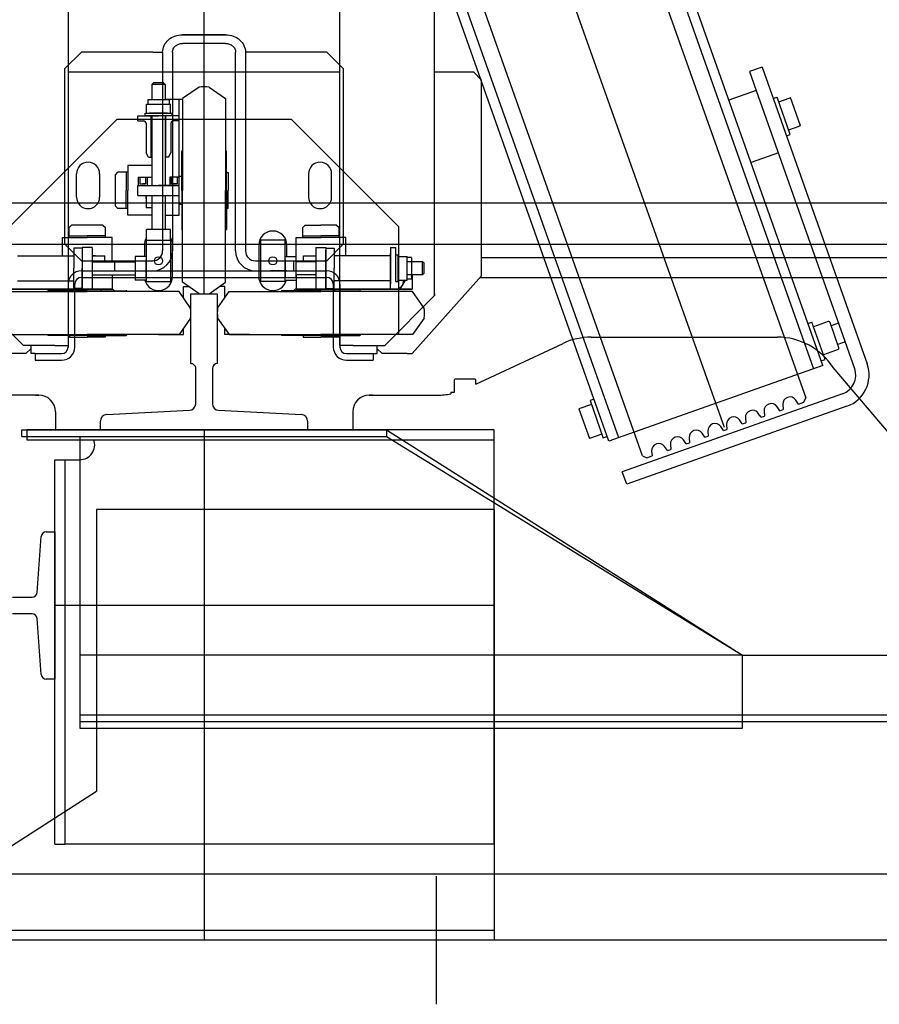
# Model space of a CAD drawing. Header units: millimetres. Extents: x 373037 to 682063, y 76092 to 274210.
# Tile 261 of 552: x 670935 to 671454, y 263791 to 264385. Entities that reach past the tile are written whole.
import ezdxf

# ---------------------------------------------------------------- set-up
doc = ezdxf.new("R2010")
doc.units = ezdxf.units.MM
doc.header["$LTSCALE"] = 100
doc.layers.add('PUDORYS', color=253, linetype='CONTINUOUS')

msp = doc.modelspace()

# ---------------------------------------------------------------- linework, layer by layer
at = {"layer": 'PUDORYS', "color": 252, "true_color": 0x939598}
for p, q in [((671360.6, 264139.17), (670731.55, 265909.74)), ((670964.64, 265860.65), (670964.64, 264187.65)), ((671128.64, 264188.65), (671128.64, 265860.65)), ((671046.64, 264219.65), (671046.64, 265829.65)), ((671046.64, 264274.65), (671046.64, 265774.65)), ((671185.64, 264218.65), (671185.64, 265704.65)), ((671296.86, 264132.84), (670793.11, 265552.12)), ((671380.03, 264289.57), (671251.58, 264652.51)), ((671250.88, 264243.86), (671122.43, 264606.8)), ((671299.97, 264497.79), (671414.42, 264174.44)), ((671299.42, 264467.93), (671409.74, 264156.92)), ((671311.26, 264121.98), (671200.93, 264432.99)), ((671033.64, 264376.11), (671059.64, 264376.11)), ((671059.64, 264376.11), (671033.64, 264376.11)), ((671059.64, 264370.88), (671033.64, 264370.88)), ((670962.64, 264355.65), (670972.64, 264365.65)), ((671015.64, 264365.65), (670972.64, 264365.65)), ((671015.64, 264365.65), (671021.64, 264365.65)), ((671021.64, 264365.65), (671021.64, 264245.65)), ((671027.64, 264365.65), (671027.64, 264245.65)), ((671065.64, 264245.65), (671065.64, 264365.65)), ((671120.64, 264365.65), (671071.64, 264365.65)), ((671071.64, 264365.65), (671071.64, 264245.65)), ((671120.64, 264365.65), (671130.64, 264355.65)), ((670962.64, 264249.65), (670962.64, 264355.65)), ((670964.64, 264353.65), (671128.64, 264353.65)), ((671130.64, 264355.65), (671130.64, 264249.65)), ((671185.64, 264353.65), (671209.14, 264353.65)), ((671209.14, 264353.65), (671214.14, 264348.65)), ((671383.38, 264356.52), (671375.84, 264353.85)), ((671375.84, 264353.85), (671379.85, 264342.54)), ((671383.38, 264356.52), (671446.78, 264177.41)), ((671016.14, 264347.15), (671015.14, 264346.15)), ((671022.14, 264347.15), (671016.14, 264347.15)), ((671023.14, 264346.15), (671022.14, 264347.15)), ((671214.14, 264230.65), (671214.14, 264348.65)), ((671015.14, 264346.15), (671015.14, 264336.75)), ((671023.14, 264346.15), (671015.14, 264346.15)), ((671023.14, 264346.15), (671023.14, 264336.75)), ((671043.64, 264344.54), (671033.64, 264337.54)), ((671049.64, 264344.54), (671059.64, 264337.54)), ((671379.85, 264342.54), (671363.35, 264336.7)), ((671379.85, 264342.54), (671439.24, 264174.74)), ((671025.64, 264336.75), (671012.64, 264336.75)), ((671012.64, 264336.75), (671012.64, 264334.25)), ((671023.14, 264337.15), (671031.64, 264337.15)), ((671023.14, 264337.15), (671033.64, 264337.15)), ((671025.64, 264336.75), (671025.64, 264334.25)), ((671031.64, 264324.15), (671031.64, 264337.15)), ((671033.64, 264337.54), (671033.64, 264282.15)), ((671059.64, 264337.54), (671059.64, 264282.15)), ((671390.06, 264337.67), (671392.41, 264338.5)), ((671400.42, 264315.88), (671392.41, 264338.5)), ((671393.42, 264335.68), (671399.73, 264337.91)), ((671399.73, 264337.91), (671400.49, 264338.18)), ((671406.49, 264321.21), (671400.49, 264338.18)), ((671011.14, 264328.75), (671027.14, 264328.75)), ((671011.14, 264327.15), (671011.14, 264328.75)), ((671011.95, 264334.25), (671026.33, 264334.25)), ((671011.95, 264328.75), (671011.95, 264334.25)), ((671024.53, 264328.75), (671013.75, 264328.75)), ((671026.33, 264328.75), (671026.33, 264334.25)), ((671027.14, 264328.75), (671027.14, 264327.15)), ((670929.14, 264260.15), (670994.14, 264325.15)), ((670994.14, 264325.15), (671099.14, 264325.15)), ((671006.64, 264327.15), (671019.14, 264327.15)), ((671006.64, 264324.15), (671006.64, 264327.15)), ((671006.64, 264324.15), (671010.14, 264324.15)), ((671009.85, 264324.14), (671010.78, 264324.01)), ((671027.14, 264327.15), (671011.14, 264327.15)), ((671011.64, 264322.65), (671011.64, 264304.75)), ((671014.64, 264302.15), (671014.64, 264327.15)), ((671015.14, 264327.15), (671015.14, 264285.15)), ((671026.64, 264327.15), (671019.14, 264327.15)), ((671031.64, 264327.15), (671019.14, 264327.15)), ((671026.64, 264327.15), (671022.14, 264327.15)), ((671023.14, 264327.15), (671023.14, 264285.15)), ((671023.64, 264302.15), (671023.64, 264327.15)), ((671026.64, 264322.65), (671026.64, 264304.75)), ((671031.64, 264324.15), (671028.14, 264324.15)), ((671031.64, 264267.15), (671031.64, 264325.81)), ((671164.14, 264260.15), (671099.14, 264325.15)), ((671399.42, 264318.71), (671405.73, 264320.94)), ((671406.49, 264321.21), (671405.73, 264320.94)), ((671398.07, 264315.05), (671400.42, 264315.88)), ((671013.14, 264302.15), (671011.64, 264304.75)), ((671025.14, 264302.15), (671026.64, 264304.75)), ((671033.14, 264282.15), (671033.14, 264305.65)), ((671060.14, 264282.15), (671060.14, 264305.65)), ((671393.19, 264304.83), (671376.7, 264299)), ((671013.14, 264302.15), (671015.14, 264302.15)), ((671025.14, 264302.15), (671023.14, 264302.15)), ((670993.14, 264291.64), (670994.61, 264293.1)), ((671000.64, 264293.1), (670994.61, 264293.1)), ((670999.64, 264293.1), (670999.64, 264282.15)), ((671000.64, 264297.15), (671000.64, 264282.15)), ((671015.14, 264297.15), (671000.64, 264297.15)), ((671000.64, 264293.1), (671000.64, 264282.15)), ((671060.14, 264292.9), (671061.14, 264292.9)), ((671061.14, 264292.9), (671061.14, 264282.15)), ((670969.64, 264278.15), (670969.64, 264292.15)), ((670983.64, 264292.15), (670983.64, 264278.15)), ((670993.14, 264272.67), (670993.14, 264291.64)), ((671006.89, 264290.15), (671015.14, 264290.15)), ((671006.89, 264290.15), (671006.89, 264285.15)), ((671007.89, 264290.15), (671007.89, 264286.15)), ((671011.39, 264290.15), (671011.39, 264286.15)), ((671012.39, 264290.15), (671012.39, 264285.15)), ((671031.64, 264290.15), (671025.89, 264290.15)), ((671025.89, 264290.15), (671025.89, 264285.15)), ((671026.89, 264290.15), (671026.89, 264286.15)), ((671030.39, 264290.15), (671030.39, 264286.15)), ((671031.39, 264290.15), (671031.39, 264285.15)), ((671031.39, 264290.15), (671031.39, 264285.15)), ((671031.64, 264273.65), (671031.64, 264290.65)), ((671033.14, 264290.65), (671031.64, 264290.65)), ((671109.64, 264292.15), (671109.64, 264278.15)), ((671123.64, 264278.15), (671123.64, 264292.15)), ((671420.07, 264176.45), (671380.03, 264289.57)), ((670999.64, 264271.2), (670999.64, 264282.15)), ((671000.64, 264267.15), (671000.64, 264282.15)), ((671000.64, 264271.2), (671000.64, 264282.15)), ((671006.64, 264285.15), (671031.64, 264285.15)), ((671006.64, 264279.15), (671006.64, 264285.15)), ((671006.89, 264285.15), (671019.14, 264285.15)), ((671007.89, 264286.15), (671011.39, 264286.15)), ((671011.39, 264286.15), (671009.64, 264286.15)), ((671031.39, 264285.15), (671019.14, 264285.15)), ((671030.14, 264286.15), (671026.89, 264286.15)), ((671030.39, 264286.15), (671026.89, 264286.15)), ((671033.14, 264282.15), (671033.14, 264258.65)), ((671033.64, 264226.77), (671033.64, 264282.15)), ((671059.64, 264226.77), (671059.64, 264282.15)), ((671060.14, 264282.15), (671060.14, 264258.65)), ((671061.14, 264271.4), (671061.14, 264282.15)), ((671006.64, 264279.15), (671031.64, 264279.15)), ((671011.64, 264277.15), (671011.64, 264279.15)), ((671011.64, 264279.15), (671011.64, 264271.6)), ((671015.14, 264279.15), (671015.14, 264258.66)), ((671023.14, 264279.15), (671023.14, 264258.66)), ((670121.64, 264274.65), (671771.64, 264274.65)), ((670993.14, 264272.67), (670994.61, 264271.2)), ((671000.64, 264271.2), (670994.61, 264271.2)), ((671015.14, 264271.6), (671011.64, 264271.6)), ((671033.14, 264273.65), (671031.64, 264273.65)), ((671060.14, 264271.4), (671061.14, 264271.4)), ((671015.14, 264267.15), (671000.64, 264267.15)), ((671023.14, 264267.15), (671031.64, 264267.15)), ((670966.66, 264261.15), (670965.19, 264259.69)), ((670965.19, 264253.65), (670965.19, 264259.69)), ((670985.62, 264261.15), (670966.66, 264261.15)), ((670985.62, 264261.15), (670987.09, 264259.69)), ((670987.09, 264253.65), (670987.09, 264259.69)), ((671026.32, 264258.66), (671011.94, 264258.66)), ((671011.94, 264252.15), (671011.94, 264258.66)), ((671026.32, 264252.15), (671026.32, 264258.66)), ((671107.66, 264261.15), (671106.19, 264259.69)), ((671106.19, 264253.65), (671106.19, 264259.69)), ((671107.66, 264261.15), (671117.14, 264261.15)), ((671126.62, 264261.15), (671117.14, 264261.15)), ((671126.62, 264261.15), (671128.09, 264259.69)), ((671128.09, 264253.65), (671128.09, 264259.69)), ((671164.14, 264195.15), (671164.14, 264260.15)), ((670961.14, 264253.65), (670976.14, 264253.65)), ((670961.14, 264242.65), (670961.14, 264253.65)), ((670965.19, 264254.65), (670976.14, 264254.65)), ((670965.19, 264253.65), (670976.14, 264253.65)), ((670987.09, 264254.65), (670976.14, 264254.65)), ((670991.14, 264253.65), (670976.14, 264253.65)), ((670987.09, 264253.65), (670976.14, 264253.65)), ((670991.14, 264239.15), (670991.14, 264253.65)), ((671011.64, 264252.15), (671011.64, 264227.15)), ((671011.64, 264252.15), (671026.64, 264252.15)), ((671013.74, 264252.16), (671024.53, 264252.16)), ((671026.64, 264227.15), (671026.64, 264252.15)), ((671080.64, 264252.15), (671080.64, 264227.15)), ((671095.64, 264252.15), (671080.64, 264252.15)), ((671095.64, 264227.15), (671095.64, 264252.15)), ((671102.14, 264253.65), (671117.14, 264253.65)), ((671102.14, 264239.15), (671102.14, 264253.65)), ((671106.19, 264254.65), (671117.14, 264254.65)), ((671106.19, 264253.65), (671117.14, 264253.65)), ((671128.09, 264254.65), (671117.14, 264254.65)), ((671132.14, 264253.65), (671117.14, 264253.65)), ((671128.09, 264253.65), (671117.14, 264253.65)), ((671132.14, 264242.65), (671132.14, 264253.65)), ((670096.64, 264249.65), (671771.64, 264249.65)), ((670972.64, 264239.65), (670962.64, 264249.65)), ((670968.14, 264247.4), (670968.14, 264235.15)), ((670973.14, 264247.4), (670968.14, 264247.4)), ((670979.14, 264247.65), (670973.14, 264247.65)), ((670973.14, 264247.65), (670973.14, 264222.65)), ((670979.14, 264247.65), (670979.14, 264222.65)), ((671010.64, 264249.15), (671010.64, 264242.34)), ((671027.64, 264230.15), (671027.64, 264249.15)), ((671079.64, 264249.15), (671079.64, 264230.15)), ((671096.64, 264242.34), (671096.64, 264249.15)), ((671114.14, 264247.65), (671114.14, 264222.65)), ((671114.14, 264247.65), (671120.14, 264247.65)), ((671120.14, 264247.65), (671120.14, 264222.65)), ((671120.14, 264247.4), (671120.14, 264235.15)), ((671120.14, 264247.4), (671125.14, 264247.4)), ((671120.14, 264225.65), (671120.14, 264246.15)), ((671130.64, 264249.65), (671120.64, 264239.65)), ((671125.14, 264247.4), (671125.14, 264235.15)), ((671159.14, 264247.65), (671159.14, 264244.15)), ((671159.14, 264247.65), (671162.14, 264247.65)), ((671159.14, 264246.15), (671159.14, 264225.65)), ((671162.14, 264247.65), (671162.14, 264235.15)), ((670934.14, 264242.65), (670968.14, 264242.65)), ((670972.64, 264239.65), (671015.64, 264239.65)), ((670979.14, 264242.65), (670986.69, 264242.65)), ((670981.14, 264242.65), (670979.14, 264242.65)), ((670986.69, 264239.15), (670986.69, 264242.65)), ((670992.64, 264239.65), (670992.64, 264233.65)), ((671011.64, 264242.34), (671005.14, 264242.34)), ((671005.14, 264242.34), (671005.14, 264227.96)), ((671011.64, 264229.76), (671011.64, 264240.55)), ((671077.64, 264239.65), (671120.64, 264239.65)), ((671095.64, 264242.34), (671102.14, 264242.34)), ((671095.64, 264240.55), (671095.64, 264229.76)), ((671100.64, 264239.65), (671100.64, 264233.65)), ((671102.14, 264229.76), (671102.14, 264240.55)), ((671106.59, 264242.65), (671114.14, 264242.65)), ((671106.59, 264239.15), (671106.59, 264242.65)), ((671159.14, 264242.65), (671125.14, 264242.65)), ((671159.14, 264226.15), (671159.14, 264244.15)), ((671162.14, 264243.15), (671162.14, 264227.15)), ((671163.74, 264243.15), (671162.14, 264243.15)), ((671163.74, 264227.15), (671163.74, 264243.15)), ((671163.74, 264242.34), (671169.24, 264242.34)), ((671163.74, 264240.55), (671163.74, 264229.76)), ((671169.24, 264227.96), (671169.24, 264242.34)), ((671171.74, 264241.65), (671169.24, 264241.65)), ((671171.74, 264241.65), (671171.74, 264228.65)), ((671214.14, 264241.65), (671546.64, 264241.65)), ((671290.92, 264130.73), (671250.88, 264243.86)), ((670968.14, 264222.9), (670968.14, 264235.15)), ((670972.64, 264233.65), (671046.64, 264233.65)), ((670973.14, 264222.9), (670973.14, 264235.15)), ((670979.14, 264239.15), (671005.14, 264239.15)), ((670992.64, 264233.65), (671015.64, 264233.65)), ((671046.64, 264233.65), (671120.64, 264233.65)), ((671077.64, 264233.65), (671100.64, 264233.65)), ((671096.64, 264233.65), (671086.64, 264233.65)), ((671114.14, 264239.15), (671102.14, 264239.15)), ((671120.14, 264222.9), (671120.14, 264235.15)), ((671125.14, 264222.9), (671125.14, 264235.15)), ((671178.52, 264239.15), (671169.24, 264239.15)), ((671178.52, 264231.15), (671178.52, 264239.15)), ((671179.52, 264238.15), (671178.52, 264239.15)), ((671179.52, 264232.15), (671179.52, 264238.15)), ((670934.14, 264227.65), (670968.14, 264227.65)), ((670972.64, 264229.65), (671046.64, 264229.65)), ((670979.14, 264231.15), (671005.14, 264231.15)), ((670991.14, 264231.15), (670991.14, 264222.65)), ((671011.64, 264227.96), (671005.14, 264227.96)), ((671046.64, 264229.65), (671120.64, 264229.65)), ((671095.64, 264227.96), (671102.14, 264227.96)), ((671114.14, 264231.15), (671102.14, 264231.15)), ((671102.14, 264231.15), (671102.14, 264222.65)), ((671159.14, 264227.65), (671125.14, 264227.65)), ((671163.74, 264227.96), (671169.24, 264227.96)), ((671165.02, 264222.65), (671167.91, 264227.65)), ((671167.91, 264227.65), (671167.73, 264227.96)), ((671178.52, 264231.15), (671169.24, 264231.15)), ((671171.74, 264228.65), (671169.24, 264228.65)), ((671172.14, 264231.15), (671172.14, 264222.65)), ((671214.14, 264230.65), (671172.14, 264183.65)), ((671178.52, 264231.15), (671179.52, 264232.15)), ((671213.24, 264229.65), (671528.64, 264229.65)), ((670991.14, 264222.65), (670921.14, 264222.65)), ((670921.64, 264222.65), (670991.64, 264222.65)), ((670921.64, 264222.65), (670991.64, 264222.65)), ((670976.14, 264221.65), (670952.64, 264221.65)), ((670984.64, 264222.65), (670967.64, 264222.65)), ((670967.64, 264221.65), (670967.64, 264222.65)), ((670973.14, 264222.9), (670968.14, 264222.9)), ((670968.64, 264187.65), (670968.64, 264225.65)), ((670976.14, 264221.65), (670999.64, 264221.65)), ((670984.64, 264221.65), (670984.64, 264222.65)), ((670992.64, 264221.65), (670991.64, 264222.65)), ((670992.64, 264221.65), (670991.64, 264222.65)), ((671011.64, 264227.15), (671026.64, 264227.15)), ((671043.64, 264219.77), (671033.64, 264226.77)), ((671034.14, 264217.42), (671034.14, 264224.15)), ((671034.14, 264224.15), (671037.38, 264224.15)), ((671049.64, 264219.77), (671059.64, 264226.77)), ((671059.14, 264224.15), (671055.9, 264224.15)), ((671059.14, 264217.42), (671059.14, 264224.15)), ((671095.64, 264227.15), (671080.64, 264227.15)), ((671117.14, 264221.65), (671093.64, 264221.65)), ((671100.64, 264221.65), (671101.64, 264222.65)), ((671171.64, 264222.65), (671101.64, 264222.65)), ((671102.14, 264222.65), (671172.14, 264222.65)), ((671108.64, 264221.65), (671108.64, 264222.65)), ((671108.64, 264222.65), (671125.64, 264222.65)), ((671117.14, 264221.65), (671140.64, 264221.65)), ((671120.14, 264222.9), (671125.14, 264222.9)), ((671124.64, 264225.65), (671124.64, 264187.65)), ((671125.64, 264221.65), (671125.64, 264222.65)), ((671128.64, 264225.65), (671128.64, 264187.65)), ((671159.14, 264222.65), (671159.14, 264226.15)), ((671159.14, 264222.85), (671159.25, 264222.65)), ((671159.14, 264222.65), (671162.14, 264222.65)), ((671159.25, 264222.65), (671165.02, 264222.65)), ((671162.14, 264227.15), (671163.74, 264227.15)), ((670937.64, 264188.65), (670907.64, 264218.65)), ((670920.76, 264221.15), (670976.14, 264221.15)), ((671031.52, 264221.15), (670976.14, 264221.15)), ((671038.52, 264211.15), (671031.52, 264221.15)), ((671054.75, 264211.15), (671061.76, 264221.15)), ((671061.76, 264221.15), (671117.14, 264221.15)), ((671172.52, 264221.15), (671117.14, 264221.15)), ((671185.64, 264218.65), (671155.64, 264188.65)), ((671179.52, 264211.15), (671172.52, 264221.15)), ((671185.64, 264219.65), (671185.64, 264218.65)), ((671038.52, 264205.15), (671031.52, 264195.15)), ((671054.75, 264205.15), (671061.76, 264195.15)), ((671179.52, 264205.15), (671172.52, 264195.15)), ((671034.14, 264195.15), (671034.14, 264198.89)), ((671059.14, 264195.15), (671059.14, 264198.89)), ((671411.06, 264201.9), (671413.42, 264202.73)), ((671421.43, 264180.11), (671413.42, 264202.73)), ((671423.22, 264203.02), (671414.42, 264199.9)), ((671429.77, 264187.2), (671424.36, 264202.47)), ((671429.56, 264202.08), (671425.07, 264200.49)), ((670920.76, 264195.15), (670976.14, 264195.15)), ((670976.14, 264194.65), (670952.64, 264194.65)), ((670965.39, 264194.65), (670965.39, 264193.65)), ((670965.39, 264193.65), (670976.14, 264193.65)), ((671031.52, 264195.15), (670976.14, 264195.15)), ((670976.14, 264194.65), (670999.64, 264194.65)), ((670986.89, 264193.65), (670976.14, 264193.65)), ((670986.89, 264194.65), (670986.89, 264193.65)), ((671019.14, 264195.15), (671034.14, 264195.15)), ((671074.14, 264195.15), (671059.14, 264195.15)), ((671061.76, 264195.15), (671117.14, 264195.15)), ((671117.14, 264194.65), (671093.64, 264194.65)), ((671106.39, 264194.65), (671106.39, 264193.65)), ((671106.39, 264193.65), (671117.14, 264193.65)), ((671172.52, 264195.15), (671117.14, 264195.15)), ((671117.14, 264194.65), (671140.64, 264194.65)), ((671127.89, 264193.65), (671117.14, 264193.65)), ((671127.89, 264194.65), (671127.89, 264193.65)), ((670956.64, 264188.65), (670937.64, 264188.65)), ((670942.14, 264186.65), (670939.14, 264183.65)), ((670942.14, 264188.65), (670942.14, 264183.65)), ((670956.64, 264188.65), (670964.64, 264188.65)), ((671136.64, 264188.65), (671128.64, 264188.65)), ((671136.64, 264188.65), (671155.64, 264188.65)), ((671151.14, 264183.65), (671151.14, 264188.65)), ((671154.14, 264183.65), (671151.14, 264186.65)), ((671429.22, 264186.05), (671420.43, 264182.94)), ((671433.57, 264190.77), (671429.07, 264189.18)), ((670939.14, 264183.65), (670924.14, 264183.65)), ((670944.64, 264183.65), (670942.14, 264183.65)), ((670944.64, 264183.65), (670944.64, 264179.65)), ((670944.64, 264183.65), (670960.64, 264183.65)), ((671132.64, 264183.65), (671148.64, 264183.65)), ((671148.64, 264183.65), (671148.64, 264179.65)), ((671148.64, 264183.65), (671151.14, 264183.65)), ((671169.14, 264183.65), (671154.14, 264183.65)), ((671169.14, 264183.65), (671172.14, 264183.65)), ((671419.07, 264179.27), (671421.43, 264180.11)), ((670944.64, 264179.65), (670960.64, 264179.65)), ((671132.64, 264179.65), (671148.64, 264179.65)), ((671420.05, 264176.51), (671296.58, 264132.74)), ((671281.91, 264156.19), (671279.56, 264155.35)), ((671431.93, 264159.43), (671299.01, 264112.38)), ((671408.53, 264154.36), (671409.74, 264156.92)), ((671280.39, 264153), (671272.85, 264150.33)), ((671272.85, 264150.33), (671279.19, 264132.42)), ((671279.56, 264155.35), (671287.56, 264132.73)), ((671434.6, 264151.88), (671301.68, 264104.84)), ((671394.07, 264149.23), (671392.42, 264151.63)), ((671395.9, 264152.87), (671396.13, 264149.97)), ((671405.38, 264153.25), (671403.73, 264155.65)), ((671405.38, 264153.25), (671408.53, 264154.36)), ((671373.28, 264144.84), (671373.51, 264141.94)), ((671382.76, 264145.22), (671381.11, 264147.62)), ((671382.76, 264145.22), (671384.82, 264145.95)), ((671384.59, 264148.86), (671384.82, 264145.95)), ((671394.07, 264149.23), (671396.13, 264149.97)), ((671360.14, 264137.2), (671358.49, 264139.6)), ((671361.97, 264140.83), (671362.2, 264137.93)), ((671371.45, 264141.21), (671369.8, 264143.61)), ((671371.45, 264141.21), (671373.51, 264141.94)), ((670939.64, 264137.65), (670939.64, 264131.65)), ((671221.64, 264137.65), (670939.64, 264137.65)), ((671046.64, 264137.65), (671046.64, 263829.65)), ((671221.64, 263887.65), (671221.64, 264137.65)), ((671286.73, 264135.09), (671279.19, 264132.42)), ((671289.92, 264133.56), (671287.56, 264132.73)), ((671296.58, 264132.74), (671290.92, 264130.73)), ((671339.35, 264132.81), (671339.58, 264129.91)), ((671348.83, 264133.19), (671347.18, 264135.59)), ((671348.83, 264133.19), (671350.89, 264133.92)), ((671350.66, 264136.82), (671350.89, 264133.92)), ((671360.14, 264137.2), (671362.2, 264137.93)), ((670939.64, 264131.65), (671221.64, 264131.65)), ((671326.21, 264125.16), (671324.56, 264127.56)), ((671328.04, 264128.8), (671328.27, 264125.89)), ((671337.52, 264129.18), (671335.87, 264131.57)), ((671337.52, 264129.18), (671339.58, 264129.91)), ((671311.26, 264121.98), (671313.81, 264120.76)), ((671313.81, 264120.76), (671316.96, 264121.88)), ((671316.73, 264124.79), (671316.96, 264121.88)), ((671326.21, 264125.16), (671328.27, 264125.89)), ((670956.64, 264119.65), (670962.64, 264119.65)), ((670956.64, 263887.65), (670956.64, 264119.65)), ((670962.64, 264119.65), (670971.64, 264119.65)), ((670962.64, 264119.65), (670962.64, 263887.65)), ((671301.68, 264104.84), (671299.01, 264112.38)), ((670981.64, 264089.65), (670981.64, 263919.65)), ((671221.64, 264089.65), (670981.64, 264089.65)), ((671221.64, 264089.65), (671221.64, 263829.65)), ((671221.64, 264031.65), (670956.64, 264031.65)), ((670841.64, 263829.65), (670981.64, 263919.65)), ((670956.64, 263887.65), (670962.64, 263887.65)), ((671221.64, 263887.65), (670962.64, 263887.65)), ((671186.64, 263868.33), (671186.64, 263790.98)), ((670841.64, 263835.65), (671221.64, 263835.65)), ((671976.64, 263829.65), (669876.64, 263829.65)), ((671221.64, 263829.65), (670841.64, 263829.65))]:
    msp.add_line(p, q, dxfattribs=at)
at = {"layer": 'PUDORYS', "color": 252, "ltscale": 3, "true_color": 0x939598}
for p, q in [((671038.64, 264177.65), (671038.64, 264219.65)), ((671038.64, 264219.65), (671054.64, 264219.65)), ((671054.64, 264219.65), (671054.64, 264177.65)), ((671041.64, 264153.45), (671041.64, 264174.65)), ((671051.64, 264174.65), (671051.64, 264153.45)), ((670987.93, 264146.85), (671037.85, 264149.46)), ((671055.43, 264149.46), (671105.35, 264146.85)), ((670984.14, 264137.65), (670984.14, 264142.86)), ((671109.14, 264142.86), (671109.14, 264137.65)), ((671109.14, 264137.65), (670984.14, 264137.65)), ((670945.85, 264039.43), (670948.43, 264073.38)), ((670951.42, 264076.15), (670956.64, 264076.15)), ((670956.64, 264076.15), (670956.64, 263987.15)), ((670931.04, 264036.65), (670942.86, 264036.65)), ((670942.86, 264026.65), (670931.04, 264026.65)), ((670948.43, 263989.93), (670945.85, 264023.88)), ((670956.64, 263987.15), (670951.42, 263987.15))]:
    msp.add_line(p, q, dxfattribs=at)
at = {"layer": 'PUDORYS', "color": 252, "ltscale": 0.25, "true_color": 0x939598}
for p, q in [((671280.22, 264193.6), (671392.6, 264193.6)), ((671210.64, 264165.29), (671263.31, 264189.85)), ((671470.06, 264123.81), (671426.18, 264175.32)), ((671210.14, 264168.2), (671198.14, 264168.2)), ((671197.64, 264167.7), (671197.64, 264160.2)), ((671210.64, 264165.29), (671210.64, 264167.7)), ((670946.93, 264158.6), (670905.85, 264158.6)), ((670944.93, 264158.6), (670946.93, 264158.6)), ((671148.35, 264158.6), (671146.35, 264158.6)), ((671146.35, 264158.6), (671187.42, 264158.6)), ((671197.64, 264160.2), (671195.64, 264160.2)), ((671195.64, 264160.2), (671195.64, 264159.45)), ((670956.93, 264148.6), (670956.93, 264137.65)), ((671136.35, 264148.6), (671136.35, 264137.65)), ((670956.93, 264137.65), (671136.35, 264137.65)), ((670503.14, 263869.65), (671590.14, 263869.65))]:
    msp.add_line(p, q, dxfattribs=at)
at = {"layer": 'PUDORYS', "color": 252, "ltscale": 15, "true_color": 0x939598}
for p, q in [((670936.64, 264137.65), (671156.64, 264137.65)), ((670936.64, 264133.65), (670936.64, 264137.65)), ((670936.64, 264133.65), (671156.64, 264133.65)), ((670971.64, 264133.65), (670971.64, 263957.65)), ((671156.64, 264137.65), (671156.64, 264133.65)), ((671156.64, 264137.65), (671371.64, 264001.65)), ((671156.64, 264133.65), (671371.64, 264001.65)), ((670971.64, 264001.65), (670971.64, 263961.65)), ((671371.64, 264001.65), (671731.64, 264001.65)), ((671371.64, 263957.65), (671371.64, 264001.65)), ((671371.64, 263961.65), (671731.64, 263961.65)), ((670971.64, 263957.65), (671371.64, 263957.65))]:
    msp.add_line(p, q, dxfattribs=at)
at = {"layer": 'PUDORYS', "color": 252, "ltscale": 2, "true_color": 0x939598}
for p, q in [((671371.64, 264001.65), (670971.64, 264001.65)), ((670971.64, 263965.65), (671731.64, 263965.65)), ((670971.64, 263961.65), (671371.64, 263961.65))]:
    msp.add_line(p, q, dxfattribs=at)
at = {"layer": 'PUDORYS', "color": 252, "true_color": 0x939598}
for centre in [(671019.14, 264239.65), (671088.14, 264239.65)]:
    msp.add_circle(centre, 2.46, dxfattribs=at)
for centre, radius, start, end in [((671046.64, 264305.37), 39.28, 85.62002, 94.37998), ((671010.14, 264322.65), 1.5, 0, 90), ((671028.14, 264322.65), 1.5, 90, 180), ((671033.64, 264305.66), 0.5, 90, 180), ((671059.64, 264305.65), 0.5, 0, 90), ((670976.64, 264292.15), 7, 0, 180), ((671116.64, 264292.15), 7, 0, 180), ((670976.64, 264278.15), 7, 180, 0), ((671116.64, 264278.15), 7, 180, 0), ((671033.64, 264258.65), 0.5, 180, 270), ((671059.64, 264258.65), 0.5, 270, 0), ((671088.14, 264249.15), 8.5, 0, 180), ((671019.14, 264249.15), 8.5, 147.83614, 180), ((671019.14, 264249.15), 8.5, 0, 32.30282), ((671015.64, 264245.65), 12, 270, 0), ((671015.64, 264245.65), 6, 270, 0), ((671077.64, 264245.65), 12, 180, 270), ((671077.64, 264245.65), 6, 180, 270), ((670972.64, 264225.65), 8, 90, 180), ((671120.64, 264225.65), 8, 0, 90), ((670972.64, 264225.65), 4, 90, 180), ((671019.14, 264230.15), 8.5, 194.93049, 0), ((671088.14, 264230.15), 8.5, 180, 345.06951), ((671120.64, 264225.65), 4, 0, 90), ((671162.14, 264227.65), 5, 270, 3.55462), ((670952.64, 264221.15), 0.5, 90, 180), ((670999.64, 264221.15), 0.5, 0, 90), ((671093.64, 264221.15), 0.5, 90, 180), ((671140.64, 264221.15), 0.5, 0, 90), ((671046.64, 264258.94), 39.28, 265.62002, 274.37998), ((670999.36, 264208.15), 39.28, 355.62002, 4.37998), ((671093.92, 264208.15), 39.28, 175.62002, 184.37998), ((671140.36, 264208.15), 39.28, 355.62002, 4.37998), ((671423.52, 264202.17), 0.9, 19.49073, 109.49073), ((670952.64, 264195.15), 0.5, 180, 270), ((670999.64, 264195.15), 0.5, 270, 0), ((671093.64, 264195.15), 0.5, 180, 270), ((671140.64, 264195.15), 0.5, 270, 0), ((670960.64, 264187.65), 8, 270, 0), ((670960.64, 264187.65), 4, 270, 0), ((671132.64, 264187.65), 8, 180, 270), ((671132.64, 264187.65), 4, 180, 270), ((671428.92, 264186.9), 0.9, 289.49073, 19.49073), ((671427.93, 264170.74), 12, 289.49073, 19.49073), ((671427.93, 264170.74), 20, 289.49073, 19.49073), ((671400.18, 264153.21), 4.3, 34.53137, 184.53137), ((671388.88, 264149.2), 4.3, 34.53137, 184.53137), ((671366.26, 264141.17), 4.3, 34.53137, 184.53137), ((671377.57, 264145.18), 4.3, 34.53137, 184.53137), ((671354.95, 264137.16), 4.3, 34.53137, 184.53137), ((671332.33, 264129.14), 4.3, 34.53137, 184.53137), ((671343.64, 264133.15), 4.3, 34.53137, 184.53137), ((670971.64, 264128.65), 9, 270, 19.47122), ((671321.02, 264125.13), 4.3, 34.53137, 184.53137)]:
    msp.add_arc(centre, radius, start, end, dxfattribs=at)
at = {"layer": 'PUDORYS', "color": 252, "ltscale": 0.25, "true_color": 0x939598}
for centre, radius, start, end in [((671280.22, 264153.6), 40, 90, 115), ((671392.6, 264153.6), 40, 32.89816, 90), ((671198.14, 264167.7), 0.5, 90, 180), ((671210.14, 264167.7), 0.5, 0, 90), ((670946.93, 264148.6), 10, 0, 90), ((671146.35, 264148.6), 10, 90, 180), ((671187.42, 264198.6), 40, 270, 281.85223)]:
    msp.add_arc(centre, radius, start, end, dxfattribs=at)
at = {"layer": 'PUDORYS', "color": 252, "ltscale": 3, "true_color": 0x939598}
for centre, radius, start, end in [((671038.64, 264174.65), 3, 359.99999, 90.00004), ((671054.64, 264174.65), 3, 90, 180), ((671037.64, 264153.45), 4, 272.98664, 359.99999), ((671055.64, 264153.45), 4, 180, 267.01337), ((670988.14, 264142.86), 4, 92.98664, 180.00001), ((671105.14, 264142.86), 4, 359.99997, 87.01337), ((670951.42, 264073.15), 3, 89.99998, 175.65677), ((670942.86, 264039.66), 3, 269.99999, 355.65677), ((670942.86, 264023.65), 3, 4.34323, 89.99999), ((670951.42, 263990.16), 3, 184.34323, 269.99999)]:
    msp.add_arc(centre, radius, start, end, dxfattribs=at)
at = {"layer": 'PUDORYS', "color": 252, "true_color": 0x939598}
for points, knots in [([(671021.64, 264365.65), (671021.64, 264367.02), (671022.3, 264369.85), (671025.03, 264373.32), (671029, 264375.59), (671032.08, 264376.11), (671033.64, 264376.11)], [0, 0, 0, 0, 0.233985, 0.477631, 0.734364, 1, 1, 1, 1]), ([(671021.64, 264365.65), (671021.64, 264367.02), (671022.3, 264369.85), (671025.03, 264373.32), (671029, 264375.59), (671032.08, 264376.11), (671033.64, 264376.11)], [0, 0, 0, 0, 0.233985, 0.477631, 0.734364, 1, 1, 1, 1]), ([(671059.64, 264376.11), (671061.19, 264376.11), (671064.27, 264375.59), (671068.25, 264373.32), (671070.98, 264369.85), (671071.64, 264367.02), (671071.64, 264365.65)], [0, 0, 0, 0, 0.265636, 0.522369, 0.766015, 1, 1, 1, 1]), ([(671059.64, 264376.11), (671061.19, 264376.11), (671064.27, 264375.59), (671068.25, 264373.32), (671070.98, 264369.85), (671071.64, 264367.02), (671071.64, 264365.65)], [0, 0, 0, 0, 0.265636, 0.522369, 0.766015, 1, 1, 1, 1]), ([(671027.64, 264365.65), (671027.64, 264366.34), (671027.97, 264367.75), (671029.33, 264369.49), (671031.32, 264370.62), (671032.86, 264370.88), (671033.64, 264370.88)], [0, 0, 0, 0, 0.233997, 0.477636, 0.734349, 1, 1, 1, 1]), ([(671059.64, 264370.88), (671060.42, 264370.88), (671061.96, 264370.62), (671063.94, 264369.49), (671065.31, 264367.75), (671065.64, 264366.34), (671065.64, 264365.65)], [0, 0, 0, 0, 0.265651, 0.522364, 0.766003, 1, 1, 1, 1])]:
    msp.add_open_spline(points, degree=3, knots=knots, dxfattribs=at)
at = {"layer": 'PUDORYS', "color": 252, "linetype": 'ByBlock', "true_color": 0x939598}
for p in [(671120.14, 264227.43), (671120.14, 264223.9)]:
    msp.add_point(p, dxfattribs=at)
at = {"layer": 'PUDORYS', "color": 252, "true_color": 0x939598}
for p in [(671046.64, 264219.65), (671046.64, 264137.65)]:
    msp.add_point(p, dxfattribs=at)

doc.saveas('drawing.dxf')
